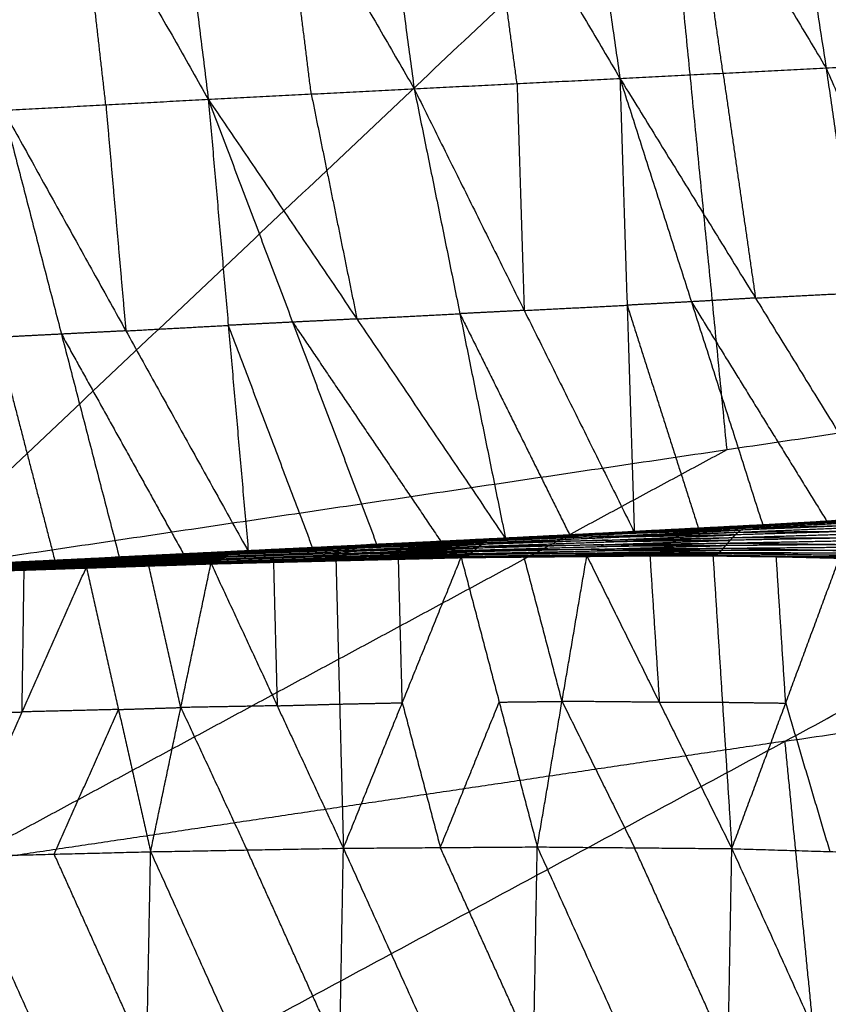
# Model space of a CAD drawing. Header units: millimetres. Extents: x -106 to 110, y -96 to 120.
# Tile 833 of 1020: x -15.74 to -11.3, y 101.12 to 106.51. Entities that reach past the tile are written whole.
import ezdxf

# ---------------------------------------------------------------- set-up
doc = ezdxf.new("R2010")
doc.units = ezdxf.units.MM
doc.header["$MEASUREMENT"] = 0
doc.layers.add('Default', color=7, linetype='Continuous', true_color=0x000000)

msp = doc.modelspace()

# ---------------------------------------------------------------- linework, layer by layer
at = {"layer": 'Default'}
for points in [[(-16.3874, 103.4859, 9.1165), (-12.1823, 107.4526, 10.5669), (-7.9772, 111.4194, 12.0172)], [(-11.7055, 108.7871, 5.5675), (-11.5099, 107.5184, 5.5481), (-11.3143, 106.2497, 5.5287)], [(-11.7055, 108.7871, 5.5675), (-10.9489, 107.5485, 5.5395), (-10.1923, 106.3099, 5.5114)], [(-12.8126, 108.7408, 5.5998), (-12.6289, 107.4664, 5.5798), (-12.4452, 106.192, 5.5597)], [(-12.8126, 108.7408, 5.5998), (-12.0634, 107.4952, 5.5642), (-11.3143, 106.2497, 5.5287)], [(-13.9172, 108.6894, 5.644), (-13.7457, 107.4125, 5.623), (-13.5743, 106.1355, 5.602)], [(-13.9172, 108.6894, 5.644), (-13.1812, 107.4407, 5.6019), (-12.4452, 106.192, 5.5597)], [(-15.0207, 108.6325, 5.6978), (-14.8621, 107.3551, 5.6757), (-14.7034, 106.0778, 5.6536)], [(-15.0207, 108.6325, 5.6978), (-14.2975, 107.384, 5.6499), (-13.5743, 106.1355, 5.602)], [(-16.1191, 108.57, 5.7591), (-15.4113, 107.3239, 5.7064), (-14.7034, 106.0778, 5.6536)], [(-11.8797, 106.2208, 5.5442), (-11.9716, 106.858, 5.5542), (-12.0634, 107.4952, 5.5642)], [(-13.0097, 106.1637, 5.5809), (-13.0955, 106.8022, 5.5914), (-13.1812, 107.4407, 5.6019)], [(-11.8578, 104.1578, 9.1165), (-12.02, 105.8052, 9.8417), (-12.1823, 107.4526, 10.5669)], [(-14.1388, 106.1067, 5.6278), (-14.2182, 106.7453, 5.6389), (-14.2975, 107.384, 5.6499)], [(-15.2655, 106.0476, 5.6829), (-15.3384, 106.6857, 5.6946), (-15.4113, 107.3239, 5.7064)], [(-11.3143, 106.2497, 5.5287), (-10.7533, 106.2798, 5.52), (-10.1923, 106.3099, 5.5114)], [(-12.4452, 106.192, 5.5597), (-11.8797, 106.2208, 5.5442), (-11.3143, 106.2497, 5.5287)], [(-11.8797, 106.2208, 5.5442), (-11.7908, 105.6046, 5.6967), (-11.7019, 104.9883, 5.8492)], [(-11.3143, 106.2497, 5.5287), (-11.1364, 105.0171, 5.8337), (-10.9586, 103.7846, 6.1387)], [(-11.3143, 106.2497, 5.5287), (-10.786, 105.0395, 5.824), (-10.2578, 103.8294, 6.1193)], [(-13.5743, 106.1355, 5.602), (-13.0097, 106.1637, 5.5809), (-12.4452, 106.192, 5.5597)], [(-13.0097, 106.1637, 5.5809), (-12.9901, 105.5421, 5.7381), (-12.9705, 104.9204, 5.8952)], [(-12.4452, 106.192, 5.5597), (-12.406, 104.9487, 5.8741), (-12.3668, 103.7053, 6.1884)], [(-12.4452, 106.192, 5.5597), (-12.0534, 104.9678, 5.8608), (-11.6617, 103.7436, 6.1619)], [(-12.4452, 106.192, 5.5597), (-11.7019, 104.9883, 5.8492), (-10.9586, 103.7846, 6.1387)], [(-14.7034, 106.0778, 5.6536), (-14.1388, 106.1067, 5.6278), (-13.5743, 106.1355, 5.602)], [(-13.5743, 106.1355, 5.602), (-13.3235, 104.9023, 5.91), (-13.0728, 103.6692, 6.2179)], [(-13.5743, 106.1355, 5.602), (-12.9705, 104.9204, 5.8952), (-12.3668, 103.7053, 6.1884)], [(-15.8276, 106.0173, 5.7122), (-15.2655, 106.0476, 5.6829), (-14.7034, 106.0778, 5.6536)], [(-14.7034, 106.0778, 5.6536), (-14.5938, 104.8385, 5.969), (-14.4841, 103.5992, 6.2843)], [(-14.7034, 106.0778, 5.6536), (-14.2409, 104.856, 5.9518), (-13.7783, 103.6341, 6.25)], [(-14.7034, 106.0778, 5.6536), (-13.8881, 104.8735, 5.9358), (-13.0728, 103.6692, 6.2179)], [(-14.1388, 106.1067, 5.6278), (-14.0135, 105.4901, 5.7818), (-13.8881, 104.8735, 5.9358)], [(-15.8276, 106.0173, 5.7122), (-15.5092, 104.7904, 6.0164), (-15.1909, 103.5636, 6.3206)], [(-15.8276, 106.0173, 5.7122), (-15.1558, 104.8083, 5.9982), (-14.4841, 103.5992, 6.2843)], [(-15.2655, 106.0476, 5.6829), (-15.2107, 105.4279, 5.8406), (-15.1558, 104.8083, 5.9982)], [(-11.7019, 104.9883, 5.8492), (-11.8777, 104.978, 5.855), (-12.0534, 104.9678, 5.8608)], [(-11.7019, 104.9883, 5.8492), (-11.4192, 105.0027, 5.8415), (-11.1364, 105.0171, 5.8337)], [(-12.9705, 104.9204, 5.8952), (-13.147, 104.9114, 5.9026), (-13.3235, 104.9023, 5.91)], [(-12.9705, 104.9204, 5.8952), (-12.6883, 104.9345, 5.8846), (-12.406, 104.9487, 5.8741)], [(-12.0534, 104.9678, 5.8608), (-12.2297, 104.9582, 5.8674), (-12.406, 104.9487, 5.8741)], [(-12.406, 104.9487, 5.8741), (-12.2101, 104.3366, 6.0246), (-12.0143, 103.7244, 6.1751)], [(-12.0534, 104.9678, 5.8608), (-11.6818, 104.3659, 6.0056), (-11.3102, 103.7641, 6.1503)], [(-13.8881, 104.8735, 5.9358), (-14.0645, 104.8647, 5.9438), (-14.2409, 104.856, 5.9518)], [(-13.8881, 104.8735, 5.9358), (-13.6058, 104.8879, 5.9229), (-13.3235, 104.9023, 5.91)], [(-13.3235, 104.9023, 5.91), (-13.0217, 104.2948, 6.0566), (-12.7198, 103.6873, 6.2032)], [(-16.3874, 103.4859, 9.1165), (-11.8578, 104.1578, 9.1165), (-7.3282, 104.8297, 9.1165)], [(-15.7514, 100.2883, 7.9444), (-11.5398, 102.559, 8.5305), (-7.3282, 104.8297, 9.1165)], [(-15.1558, 104.8083, 5.9982), (-14.8748, 104.8234, 5.9836), (-14.5938, 104.8385, 5.969)], [(-14.2409, 104.856, 5.9518), (-14.4173, 104.8473, 5.9604), (-14.5938, 104.8385, 5.969)], [(-14.5938, 104.8385, 5.969), (-14.3625, 104.2276, 6.1181), (-14.1312, 103.6167, 6.2672)], [(-14.2409, 104.856, 5.9518), (-13.8332, 104.2538, 6.0929), (-13.4256, 103.6516, 6.234)], [(-15.5092, 104.7904, 6.0164), (-15.686, 104.7813, 6.0259), (-15.8628, 104.7722, 6.0354)], [(-15.8628, 104.7722, 6.0354), (-15.7036, 104.1588, 6.1875), (-15.5444, 103.5453, 6.3396)], [(-15.1558, 104.8083, 5.9982), (-15.3325, 104.7994, 6.0073), (-15.5092, 104.7904, 6.0164)], [(-15.5092, 104.7904, 6.0164), (-15.1734, 104.1859, 6.1594), (-14.8375, 103.5814, 6.3024)], [(-16.0694, 101.8871, 8.5305), (-13.9636, 103.0224, 8.8235), (-11.8578, 104.1578, 9.1165)], [(-11.7664, 103.7274, 6.1188), (-11.0678, 103.762, 6.0745), (-10.3691, 103.7965, 6.0301)], [(-11.7323, 103.7399, 6.1394), (-11.0327, 103.779, 6.1018), (-10.3331, 103.8181, 6.0643)], [(-11.7323, 103.7399, 6.1394), (-11.0507, 103.7682, 6.0848), (-10.3691, 103.7965, 6.0301)], [(-11.6975, 103.7434, 6.1557), (-10.9968, 103.7853, 6.1259), (-10.2961, 103.8271, 6.0962)], [(-11.6975, 103.7434, 6.1557), (-11.0153, 103.7808, 6.11), (-10.3331, 103.8181, 6.0643)], [(-10.6274, 103.8059, 6.1174), (-10.9777, 103.785, 6.1323), (-11.3281, 103.764, 6.1472)], [(-13.1341, 103.6694, 6.2115), (-12.4332, 103.7046, 6.1754), (-11.7323, 103.7399, 6.1394)], [(-13.1038, 103.6701, 6.2196), (-12.4006, 103.7067, 6.1877), (-11.6975, 103.7434, 6.1557)], [(-13.1038, 103.6701, 6.2196), (-12.418, 103.705, 6.1795), (-11.7323, 103.7399, 6.1394)], [(-12.4503, 103.6984, 6.1651), (-12.0998, 103.716, 6.1471), (-11.7494, 103.7336, 6.1291)], [(-11.7494, 103.7336, 6.1291), (-12.0913, 103.7191, 6.1523), (-12.4332, 103.7046, 6.1754)], [(-12.418, 103.705, 6.1795), (-12.0665, 103.7233, 6.1635), (-11.7149, 103.7416, 6.1475)], [(-11.7149, 103.7416, 6.1475), (-12.0578, 103.7242, 6.1676), (-12.4006, 103.7067, 6.1877)], [(-12.3668, 103.7053, 6.1884), (-12.0143, 103.7244, 6.1751), (-11.6617, 103.7436, 6.1619)], [(-12.3668, 103.7053, 6.1884), (-12.0322, 103.7244, 6.1721), (-11.6975, 103.7434, 6.1557)], [(-12.0322, 103.7244, 6.1721), (-11.8559, 103.7339, 6.1654), (-11.6796, 103.7435, 6.1588)], [(-11.6796, 103.7435, 6.1588), (-11.8469, 103.734, 6.167), (-12.0143, 103.7244, 6.1751)], [(-11.7981, 103.7047, 6.1024), (-11.1001, 103.7331, 6.0531), (-10.4022, 103.7616, 6.0038)], [(-11.0843, 103.7445, 6.0613), (-11.4333, 103.7303, 6.086), (-11.7823, 103.7161, 6.1106)], [(-11.7664, 103.7274, 6.1188), (-11.0843, 103.7445, 6.0613), (-10.4022, 103.7616, 6.0038)], [(-11.7664, 103.7274, 6.1188), (-11.7494, 103.7336, 6.1291), (-11.7323, 103.7399, 6.1394)], [(-11.0507, 103.7682, 6.0848), (-11.4, 103.7509, 6.1069), (-11.7494, 103.7336, 6.1291)], [(-11.7323, 103.7399, 6.1394), (-11.7149, 103.7416, 6.1475), (-11.6975, 103.7434, 6.1557)], [(-11.0153, 103.7808, 6.11), (-11.3651, 103.7612, 6.1288), (-11.7149, 103.7416, 6.1475)], [(-11.6975, 103.7434, 6.1557), (-11.3281, 103.764, 6.1472), (-10.9586, 103.7846, 6.1387)], [(-11.6975, 103.7434, 6.1557), (-11.6796, 103.7435, 6.1588), (-11.6617, 103.7436, 6.1619)], [(-11.6796, 103.7435, 6.1588), (-11.5038, 103.7538, 6.153), (-11.3281, 103.764, 6.1472)], [(-11.6617, 103.7436, 6.1619), (-11.3102, 103.7641, 6.1503), (-10.9586, 103.7846, 6.1387)], [(-11.3281, 103.764, 6.1472), (-11.3191, 103.7641, 6.1488), (-11.3102, 103.7641, 6.1503)], [(-13.1921, 103.6476, 6.1877), (-12.4951, 103.6762, 6.145), (-11.7981, 103.7047, 6.1024)], [(-12.4811, 103.6836, 6.1504), (-12.8296, 103.6693, 6.1717), (-13.1781, 103.655, 6.1931)], [(-13.1641, 103.6625, 6.1984), (-12.4653, 103.695, 6.1586), (-11.7664, 103.7274, 6.1188)], [(-13.1641, 103.6625, 6.1984), (-12.4811, 103.6836, 6.1504), (-11.7981, 103.7047, 6.1024)], [(-12.4503, 103.6984, 6.1651), (-12.7997, 103.6822, 6.185), (-13.1491, 103.666, 6.2049)], [(-13.1341, 103.6694, 6.2115), (-12.4503, 103.6984, 6.1651), (-11.7664, 103.7274, 6.1188)], [(-12.418, 103.705, 6.1795), (-12.7685, 103.6873, 6.1975), (-13.1189, 103.6697, 6.2155)], [(-13.1038, 103.6701, 6.2196), (-12.7353, 103.6877, 6.204), (-12.3668, 103.7053, 6.1884)], [(-13.0883, 103.6696, 6.2188), (-12.9118, 103.6787, 6.2114), (-12.7353, 103.6877, 6.204)], [(-13.0728, 103.6692, 6.2179), (-12.7198, 103.6873, 6.2032), (-12.3668, 103.7053, 6.1884)], [(-12.0322, 103.7244, 6.1721), (-12.3837, 103.706, 6.188), (-12.7353, 103.6877, 6.204)], [(-12.7353, 103.6877, 6.204), (-12.7276, 103.6875, 6.2036), (-12.7198, 103.6873, 6.2032)], [(-12.5097, 103.6614, 6.1398), (-12.1612, 103.6757, 6.1185), (-11.8127, 103.69, 6.0972)], [(-11.8127, 103.69, 6.0972), (-12.1539, 103.6831, 6.1211), (-12.4951, 103.6762, 6.145)], [(-12.4951, 103.6762, 6.145), (-12.4881, 103.6799, 6.1477), (-12.4811, 103.6836, 6.1504)], [(-12.4811, 103.6836, 6.1504), (-12.1317, 103.6999, 6.1305), (-11.7823, 103.7161, 6.1106)], [(-11.7823, 103.7161, 6.1106), (-12.1238, 103.7055, 6.1346), (-12.4653, 103.695, 6.1586)], [(-12.4653, 103.695, 6.1586), (-12.4578, 103.6967, 6.1619), (-12.4503, 103.6984, 6.1651)], [(-12.4332, 103.7046, 6.1754), (-12.4256, 103.7048, 6.1775), (-12.418, 103.705, 6.1795)], [(-12.4006, 103.7067, 6.1877), (-12.2164, 103.7156, 6.1799), (-12.0322, 103.7244, 6.1721)], [(-11.8272, 103.6752, 6.092), (-11.1299, 103.6964, 6.0394), (-10.4326, 103.7176, 5.9869)], [(-11.8272, 103.6752, 6.092), (-11.8127, 103.69, 6.0972), (-11.7981, 103.7047, 6.1024)], [(-11.1153, 103.7112, 6.0446), (-11.464, 103.7006, 6.0709), (-11.8127, 103.69, 6.0972)], [(-11.7981, 103.7047, 6.1024), (-11.7823, 103.7161, 6.1106), (-11.7664, 103.7274, 6.1188)], [(-11.7981, 103.7047, 6.1024), (-11.1153, 103.7112, 6.0446), (-10.4326, 103.7176, 5.9869)], [(-14.6061, 103.5737, 6.2613), (-13.9121, 103.6005, 6.2212), (-13.2181, 103.6273, 6.181)], [(-14.5843, 103.5879, 6.2659), (-13.8882, 103.6178, 6.2268), (-13.1921, 103.6476, 6.1877)], [(-14.5843, 103.5879, 6.2659), (-13.9012, 103.6076, 6.2235), (-13.2181, 103.6273, 6.181)], [(-14.5607, 103.5978, 6.2737), (-13.8624, 103.6302, 6.2361), (-13.1641, 103.6625, 6.1984)], [(-14.5607, 103.5978, 6.2737), (-13.8764, 103.6227, 6.2307), (-13.1921, 103.6476, 6.1877)], [(-13.8498, 103.632, 6.2407), (-14.199, 103.6158, 6.2595), (-14.5481, 103.5997, 6.2783)], [(-14.5355, 103.6015, 6.283), (-13.8348, 103.6355, 6.2472), (-13.1341, 103.6694, 6.2115)], [(-14.5355, 103.6015, 6.283), (-13.8498, 103.632, 6.2407), (-13.1641, 103.6625, 6.1984)], [(-13.8221, 103.635, 6.2497), (-14.1724, 103.618, 6.2676), (-14.5228, 103.601, 6.2854)], [(-14.51, 103.6006, 6.2879), (-13.8069, 103.6353, 6.2538), (-13.1038, 103.6701, 6.2196)], [(-14.51, 103.6006, 6.2879), (-13.8221, 103.635, 6.2497), (-13.1341, 103.6694, 6.2115)], [(-14.51, 103.6006, 6.2879), (-14.1442, 103.6174, 6.269), (-13.7783, 103.6341, 6.25)], [(-14.4841, 103.5992, 6.2843), (-14.1312, 103.6167, 6.2672), (-13.7783, 103.6341, 6.25)], [(-14.1442, 103.6174, 6.269), (-13.9755, 103.6263, 6.2614), (-13.8069, 103.6353, 6.2538)], [(-13.9012, 103.6076, 6.2235), (-13.5531, 103.6225, 6.2039), (-13.2051, 103.6374, 6.1844)], [(-13.2051, 103.6374, 6.1844), (-13.5466, 103.6276, 6.2056), (-13.8882, 103.6178, 6.2268)], [(-13.8764, 103.6227, 6.2307), (-13.5273, 103.6389, 6.2119), (-13.1781, 103.655, 6.1931)], [(-13.1781, 103.655, 6.1931), (-13.5203, 103.6426, 6.2146), (-13.8624, 103.6302, 6.2361)], [(-13.8624, 103.6302, 6.2361), (-13.8561, 103.6311, 6.2384), (-13.8498, 103.632, 6.2407)], [(-13.8498, 103.632, 6.2407), (-13.4995, 103.649, 6.2228), (-13.1491, 103.666, 6.2049)], [(-13.1491, 103.666, 6.2049), (-13.492, 103.6507, 6.2261), (-13.8348, 103.6355, 6.2472)], [(-13.8348, 103.6355, 6.2472), (-13.8284, 103.6352, 6.2485), (-13.8221, 103.635, 6.2497)], [(-13.8221, 103.635, 6.2497), (-13.4705, 103.6524, 6.2326), (-13.1189, 103.6697, 6.2155)], [(-13.1189, 103.6697, 6.2155), (-13.4629, 103.6525, 6.2347), (-13.8069, 103.6353, 6.2538)], [(-13.8069, 103.6353, 6.2538), (-13.624, 103.6437, 6.2443), (-13.441, 103.6521, 6.2348)], [(-13.7783, 103.6341, 6.25), (-13.441, 103.6521, 6.2348), (-13.1038, 103.6701, 6.2196)], [(-13.7783, 103.6341, 6.25), (-13.4256, 103.6516, 6.234), (-13.0728, 103.6692, 6.2179)], [(-13.441, 103.6521, 6.2348), (-13.2647, 103.6608, 6.2268), (-13.0883, 103.6696, 6.2188)], [(-13.0883, 103.6696, 6.2188), (-13.2569, 103.6606, 6.2264), (-13.4256, 103.6516, 6.234)], [(-13.2419, 103.6068, 6.1773), (-12.5478, 103.6261, 6.1315), (-11.8538, 103.6453, 6.0857)], [(-13.2419, 103.6068, 6.1773), (-13.23, 103.617, 6.1791), (-13.2181, 103.6273, 6.181)], [(-12.5359, 103.6363, 6.1334), (-12.883, 103.6267, 6.1563), (-13.23, 103.617, 6.1791)], [(-13.2181, 103.6273, 6.181), (-12.5227, 103.6512, 6.1365), (-11.8272, 103.6752, 6.092)], [(-13.2181, 103.6273, 6.181), (-13.2051, 103.6374, 6.1844), (-13.1921, 103.6476, 6.1877)], [(-13.2181, 103.6273, 6.181), (-12.5359, 103.6363, 6.1334), (-11.8538, 103.6453, 6.0857)], [(-12.5097, 103.6614, 6.1398), (-12.8574, 103.6494, 6.1621), (-13.2051, 103.6374, 6.1844)], [(-13.1921, 103.6476, 6.1877), (-12.5097, 103.6614, 6.1398), (-11.8272, 103.6752, 6.092)], [(-13.1921, 103.6476, 6.1877), (-13.1781, 103.655, 6.1931), (-13.1641, 103.6625, 6.1984)], [(-13.1641, 103.6625, 6.1984), (-13.1491, 103.666, 6.2049), (-13.1341, 103.6694, 6.2115)], [(-13.1341, 103.6694, 6.2115), (-13.1189, 103.6697, 6.2155), (-13.1038, 103.6701, 6.2196)], [(-13.1038, 103.6701, 6.2196), (-13.0883, 103.6696, 6.2188), (-13.0728, 103.6692, 6.2179)], [(-12.5599, 103.6119, 6.1318), (-12.2128, 103.6215, 6.1089), (-11.8658, 103.6312, 6.086)], [(-12.5478, 103.6261, 6.1315), (-12.5419, 103.6312, 6.1324), (-12.5359, 103.6363, 6.1334)], [(-11.8658, 103.6312, 6.086), (-12.2068, 103.6286, 6.1088), (-12.5478, 103.6261, 6.1315)], [(-12.5359, 103.6363, 6.1334), (-12.1882, 103.6483, 6.1111), (-11.8405, 103.6603, 6.0888)], [(-12.5227, 103.6512, 6.1365), (-12.5162, 103.6563, 6.1382), (-12.5097, 103.6614, 6.1398)], [(-11.8405, 103.6603, 6.0888), (-12.1816, 103.6558, 6.1127), (-12.5227, 103.6512, 6.1365)], [(-11.8779, 103.617, 6.0864), (-11.8658, 103.6312, 6.086), (-11.8538, 103.6453, 6.0857)], [(-11.8779, 103.617, 6.0864), (-11.1813, 103.6229, 6.0317), (-10.4846, 103.6289, 5.9769)], [(-11.1692, 103.6371, 6.0313), (-11.5175, 103.6341, 6.0587), (-11.8658, 103.6312, 6.086)], [(-11.8538, 103.6453, 6.0857), (-11.8405, 103.6603, 6.0888), (-11.8272, 103.6752, 6.092)], [(-11.8538, 103.6453, 6.0857), (-11.1569, 103.659, 6.0312), (-10.46, 103.6728, 5.9767)], [(-11.8538, 103.6453, 6.0857), (-11.1692, 103.6371, 6.0313), (-10.4846, 103.6289, 5.9769)], [(-11.1436, 103.674, 6.0343), (-11.4921, 103.6671, 6.0616), (-11.8405, 103.6603, 6.0888)], [(-11.8272, 103.6752, 6.092), (-11.1436, 103.674, 6.0343), (-10.46, 103.6728, 5.9767)], [(-15.9917, 103.5149, 6.3398), (-15.2989, 103.5443, 6.3006), (-14.6061, 103.5737, 6.2613)], [(-15.9749, 103.5243, 6.3431), (-15.2796, 103.5561, 6.3045), (-14.5843, 103.5879, 6.2659)], [(-15.9749, 103.5243, 6.3431), (-15.2905, 103.549, 6.3022), (-14.6061, 103.5737, 6.2613)], [(-15.9568, 103.5302, 6.3491), (-15.2588, 103.564, 6.3114), (-14.5607, 103.5978, 6.2737)], [(-15.9568, 103.5302, 6.3491), (-15.2705, 103.5591, 6.3075), (-14.5843, 103.5879, 6.2659)], [(-15.9374, 103.5314, 6.3566), (-15.2364, 103.5664, 6.3198), (-14.5355, 103.6015, 6.283)], [(-15.9374, 103.5314, 6.3566), (-15.2491, 103.5646, 6.3151), (-14.5607, 103.5978, 6.2737)], [(-15.9178, 103.5293, 6.3608), (-15.2267, 103.5654, 6.3219), (-14.5355, 103.6015, 6.283)], [(-15.9178, 103.5293, 6.3608), (-15.2139, 103.5649, 6.3244), (-14.51, 103.6006, 6.2879)], [(-14.8504, 103.5821, 6.3042), (-15.2024, 103.5643, 6.3225), (-15.5543, 103.5464, 6.3407)], [(-15.2905, 103.549, 6.3022), (-14.9429, 103.5649, 6.2829), (-14.5952, 103.5808, 6.2636)], [(-14.5952, 103.5808, 6.2636), (-14.9374, 103.5685, 6.284), (-15.2796, 103.5561, 6.3045)], [(-15.2705, 103.5591, 6.3075), (-14.9215, 103.576, 6.2886), (-14.5725, 103.5929, 6.2698)], [(-14.5725, 103.5929, 6.2698), (-14.9156, 103.5785, 6.2906), (-15.2588, 103.564, 6.3114)], [(-15.2491, 103.5646, 6.3151), (-14.8986, 103.5821, 6.2967), (-14.5481, 103.5997, 6.2783)], [(-14.5481, 103.5997, 6.2783), (-14.8923, 103.5831, 6.2991), (-15.2364, 103.5664, 6.3198)], [(-15.2267, 103.5654, 6.3219), (-14.8747, 103.5832, 6.3037), (-14.5228, 103.601, 6.2854)], [(-14.5228, 103.601, 6.2854), (-14.8683, 103.583, 6.3049), (-15.2139, 103.5649, 6.3244)], [(-15.2139, 103.5649, 6.3244), (-15.0322, 103.5735, 6.3143), (-14.8504, 103.5821, 6.3042)], [(-15.1909, 103.5636, 6.3206), (-14.8504, 103.5821, 6.3042), (-14.51, 103.6006, 6.2879)], [(-15.1909, 103.5636, 6.3206), (-14.8375, 103.5814, 6.3024), (-14.4841, 103.5992, 6.2843)], [(-14.8504, 103.5821, 6.3042), (-14.6737, 103.591, 6.2952), (-14.4971, 103.5999, 6.2861)], [(-14.4971, 103.5999, 6.2861), (-14.6673, 103.5906, 6.2943), (-14.8375, 103.5814, 6.3024)], [(-14.6607, 103.5356, 6.2665), (-13.9719, 103.5542, 6.2255), (-13.2831, 103.5728, 6.1846)], [(-14.6444, 103.5458, 6.261), (-13.954, 103.5667, 6.2197), (-13.2636, 103.5877, 6.1784)], [(-14.6444, 103.5458, 6.261), (-13.9637, 103.5593, 6.2228), (-13.2831, 103.5728, 6.1846)], [(-13.9449, 103.5735, 6.2188), (-14.2901, 103.563, 6.2395), (-14.6353, 103.5525, 6.2601)], [(-14.6261, 103.5592, 6.2592), (-13.934, 103.583, 6.2182), (-13.2419, 103.6068, 6.1773)], [(-14.6261, 103.5592, 6.2592), (-13.9449, 103.5735, 6.2188), (-13.2636, 103.5877, 6.1784)], [(-14.6261, 103.5592, 6.2592), (-14.6161, 103.5664, 6.2603), (-14.6061, 103.5737, 6.2613)], [(-13.924, 103.5902, 6.2193), (-14.2701, 103.5783, 6.2398), (-14.6161, 103.5664, 6.2603)], [(-14.6061, 103.5737, 6.2613), (-13.924, 103.5902, 6.2193), (-13.2419, 103.6068, 6.1773)], [(-14.6061, 103.5737, 6.2613), (-14.5952, 103.5808, 6.2636), (-14.5843, 103.5879, 6.2659)], [(-13.9012, 103.6076, 6.2235), (-14.2482, 103.5942, 6.2435), (-14.5952, 103.5808, 6.2636)], [(-14.5843, 103.5879, 6.2659), (-14.5725, 103.5929, 6.2698), (-14.5607, 103.5978, 6.2737)], [(-13.8764, 103.6227, 6.2307), (-14.2245, 103.6078, 6.2502), (-14.5725, 103.5929, 6.2698)], [(-14.5607, 103.5978, 6.2737), (-14.5481, 103.5997, 6.2783), (-14.5355, 103.6015, 6.283)], [(-14.5355, 103.6015, 6.283), (-14.5228, 103.601, 6.2854), (-14.51, 103.6006, 6.2879)], [(-14.51, 103.6006, 6.2879), (-14.4971, 103.5999, 6.2861), (-14.4841, 103.5992, 6.2843)], [(-14.4971, 103.5999, 6.2861), (-14.3206, 103.6086, 6.2775), (-14.1442, 103.6174, 6.269)], [(-14.1442, 103.6174, 6.269), (-14.1377, 103.617, 6.2681), (-14.1312, 103.6167, 6.2672)], [(-13.9637, 103.5593, 6.2228), (-13.6185, 103.5698, 6.2022), (-13.2733, 103.5803, 6.1815)], [(-13.2733, 103.5803, 6.1815), (-13.6137, 103.5735, 6.2006), (-13.954, 103.5667, 6.2197)], [(-13.954, 103.5667, 6.2197), (-13.9494, 103.5701, 6.2193), (-13.9449, 103.5735, 6.2188)], [(-13.9449, 103.5735, 6.2188), (-13.5988, 103.5854, 6.1983), (-13.2527, 103.5972, 6.1778)], [(-13.2527, 103.5972, 6.1778), (-13.5934, 103.5901, 6.198), (-13.934, 103.583, 6.2182)], [(-13.934, 103.583, 6.2182), (-13.929, 103.5866, 6.2188), (-13.924, 103.5902, 6.2193)], [(-13.924, 103.5902, 6.2193), (-13.577, 103.6036, 6.1992), (-13.23, 103.617, 6.1791)], [(-13.23, 103.617, 6.1791), (-13.571, 103.6088, 6.2002), (-13.9121, 103.6005, 6.2212)], [(-13.9121, 103.6005, 6.2212), (-13.9066, 103.604, 6.2223), (-13.9012, 103.6076, 6.2235)], [(-13.8882, 103.6178, 6.2268), (-13.8823, 103.6202, 6.2287), (-13.8764, 103.6227, 6.2307)], [(-13.3165, 103.5671, 6.193), (-12.9717, 103.5711, 6.1729), (-12.6269, 103.5751, 6.1529)], [(-13.3085, 103.5664, 6.1923), (-13.1401, 103.5687, 6.1826), (-12.9717, 103.5711, 6.1729)], [(-12.9637, 103.5704, 6.1722), (-13.1361, 103.5684, 6.1823), (-13.3085, 103.5664, 6.1923)], [(-13.3005, 103.5657, 6.1916), (-12.6092, 103.5724, 6.1484), (-11.9179, 103.5791, 6.1053)], [(-13.3005, 103.5657, 6.1916), (-12.9637, 103.5704, 6.1722), (-12.6269, 103.5751, 6.1529)], [(-13.3005, 103.5657, 6.1916), (-13.2918, 103.5693, 6.1881), (-13.2831, 103.5728, 6.1846)], [(-12.6005, 103.576, 6.1449), (-12.9461, 103.5726, 6.1665), (-13.2918, 103.5693, 6.1881)], [(-13.2831, 103.5728, 6.1846), (-12.5911, 103.5831, 6.1395), (-11.8991, 103.5935, 6.0944)], [(-13.2831, 103.5728, 6.1846), (-13.2733, 103.5803, 6.1815), (-13.2636, 103.5877, 6.1784)], [(-13.2831, 103.5728, 6.1846), (-12.6005, 103.576, 6.1449), (-11.9179, 103.5791, 6.1053)], [(-12.5814, 103.5906, 6.1364), (-12.9274, 103.5854, 6.159), (-13.2733, 103.5803, 6.1815)], [(-13.2636, 103.5877, 6.1784), (-12.5707, 103.6024, 6.1324), (-11.8779, 103.617, 6.0864)], [(-13.2636, 103.5877, 6.1784), (-13.2527, 103.5972, 6.1778), (-13.2419, 103.6068, 6.1773)], [(-13.2636, 103.5877, 6.1784), (-12.5814, 103.5906, 6.1364), (-11.8991, 103.5935, 6.0944)], [(-12.5599, 103.6119, 6.1318), (-12.9063, 103.6046, 6.1548), (-13.2527, 103.5972, 6.1778)], [(-13.2419, 103.6068, 6.1773), (-12.5599, 103.6119, 6.1318), (-11.8779, 103.617, 6.0864)], [(-12.7629, 102.7774, 4.8438), (-12.8673, 103.1742, 5.5084), (-12.9717, 103.5711, 6.1729)], [(-12.6092, 103.5724, 6.1484), (-12.7865, 103.5714, 6.1603), (-12.9637, 103.5704, 6.1722)], [(-12.8989, 101.9797, 3.5348), (-12.7629, 102.7774, 4.8438), (-12.6269, 103.5751, 6.1529)], [(-12.6269, 103.5751, 6.1529), (-12.2724, 103.5771, 6.1291), (-11.9179, 103.5791, 6.1053)], [(-12.6269, 103.5751, 6.1529), (-12.2809, 103.5751, 6.1323), (-11.9349, 103.5752, 6.1117)], [(-12.6269, 103.5751, 6.1529), (-12.2293, 102.7726, 4.8207), (-11.8317, 101.9701, 3.4885)], [(-12.2724, 103.5771, 6.1291), (-12.4408, 103.5747, 6.1388), (-12.6092, 103.5724, 6.1484)], [(-12.6092, 103.5724, 6.1484), (-12.6049, 103.5742, 6.1467), (-12.6005, 103.576, 6.1449)], [(-12.6005, 103.576, 6.1449), (-12.2545, 103.5811, 6.1224), (-11.9085, 103.5863, 6.0998)], [(-12.5911, 103.5831, 6.1395), (-12.5862, 103.5869, 6.138), (-12.5814, 103.5906, 6.1364)], [(-11.9085, 103.5863, 6.0998), (-12.2498, 103.5847, 6.1197), (-12.5911, 103.5831, 6.1395)], [(-12.5814, 103.5906, 6.1364), (-12.2349, 103.5979, 6.1134), (-11.8885, 103.6052, 6.0904)], [(-12.5707, 103.6024, 6.1324), (-12.5653, 103.6071, 6.1321), (-12.5599, 103.6119, 6.1318)], [(-11.8885, 103.6052, 6.0904), (-12.2296, 103.6038, 6.1114), (-12.5707, 103.6024, 6.1324)], [(-12.2724, 103.5771, 6.1291), (-12.2767, 103.5761, 6.1307), (-12.2809, 103.5751, 6.1323)], [(-12.2809, 103.5751, 6.1323), (-12.2551, 103.1739, 5.4765), (-12.2293, 102.7726, 4.8207)], [(-11.9264, 103.5771, 6.1085), (-12.0994, 103.5771, 6.1188), (-12.2724, 103.5771, 6.1291)], [(-11.9349, 103.5752, 6.1117), (-11.9264, 103.5771, 6.1085), (-11.9179, 103.5791, 6.1053)], [(-11.9349, 103.5752, 6.1117), (-11.8833, 102.7726, 4.8001), (-11.8317, 101.9701, 3.4885)], [(-11.9349, 103.5752, 6.1117), (-11.5875, 103.5705, 6.0903), (-11.2402, 103.5658, 6.0688)], [(-11.5791, 103.5724, 6.0871), (-11.7527, 103.5748, 6.0978), (-11.9264, 103.5771, 6.1085)], [(-11.9179, 103.5791, 6.1053), (-11.9085, 103.5863, 6.0998), (-11.8991, 103.5935, 6.0944)], [(-11.9179, 103.5791, 6.1053), (-11.5791, 103.5724, 6.0871), (-11.2402, 103.5658, 6.0688)], [(-11.9179, 103.5791, 6.1053), (-11.2298, 103.5621, 6.0645), (-10.5416, 103.5451, 6.0237)], [(-11.9179, 103.5791, 6.1053), (-11.2214, 103.5703, 6.056), (-10.525, 103.5615, 6.0068)], [(-11.212, 103.5775, 6.0506), (-11.5603, 103.5819, 6.0752), (-11.9085, 103.5863, 6.0998)], [(-11.8991, 103.5935, 6.0944), (-11.8885, 103.6052, 6.0904), (-11.8779, 103.617, 6.0864)], [(-11.8991, 103.5935, 6.0944), (-11.212, 103.5775, 6.0506), (-10.525, 103.5615, 6.0068)], [(-11.8991, 103.5935, 6.0944), (-11.2026, 103.5918, 6.0415), (-10.5062, 103.59, 5.9886)], [(-11.192, 103.6035, 6.0375), (-11.5402, 103.6044, 6.064), (-11.8885, 103.6052, 6.0904)], [(-11.8779, 103.617, 6.0864), (-11.192, 103.6035, 6.0375), (-10.5062, 103.59, 5.9886)], [(-11.5875, 103.5705, 6.0903), (-11.5833, 103.5714, 6.0887), (-11.5791, 103.5724, 6.0871)], [(-11.536, 102.7679, 4.7787), (-11.5618, 103.1692, 5.4345), (-11.5875, 103.5705, 6.0903)], [(-11.5791, 103.5724, 6.0871), (-11.235, 103.5639, 6.0667), (-10.8909, 103.5555, 6.0462)], [(-11.2298, 103.5621, 6.0645), (-11.4044, 103.5673, 6.0758), (-11.5791, 103.5724, 6.0871)], [(-16.0445, 103.4861, 6.353), (-15.3667, 103.5101, 6.3127), (-14.6888, 103.5342, 6.2724)], [(-16.0445, 103.4861, 6.353), (-15.3599, 103.5088, 6.3126), (-14.6753, 103.5316, 6.2722)], [(-16.0334, 103.4887, 6.3472), (-15.347, 103.5121, 6.3068), (-14.6607, 103.5356, 6.2665)], [(-16.0334, 103.4887, 6.3472), (-15.3543, 103.5101, 6.3097), (-14.6753, 103.5316, 6.2722)], [(-16.021, 103.4957, 6.3416), (-15.3327, 103.5207, 6.3013), (-14.6444, 103.5458, 6.261)], [(-16.021, 103.4957, 6.3416), (-15.3408, 103.5157, 6.304), (-14.6607, 103.5356, 6.2665)], [(-15.3257, 103.5254, 6.3), (-15.6698, 103.5129, 6.3201), (-16.014, 103.5003, 6.3403)], [(-16.007, 103.505, 6.339), (-15.3166, 103.5321, 6.2991), (-14.6261, 103.5592, 6.2592)], [(-16.007, 103.505, 6.339), (-15.3257, 103.5254, 6.3), (-14.6444, 103.5458, 6.261)], [(-15.3089, 103.537, 6.2995), (-15.6541, 103.5235, 6.3195), (-15.9994, 103.5099, 6.3394)], [(-15.9917, 103.5149, 6.3398), (-15.3089, 103.537, 6.2995), (-14.6261, 103.5592, 6.2592)], [(-15.2905, 103.549, 6.3022), (-15.6369, 103.5343, 6.3218), (-15.9833, 103.5196, 6.3414)], [(-15.2705, 103.5591, 6.3075), (-15.6182, 103.5432, 6.3268), (-15.9659, 103.5273, 6.3461)], [(-15.2491, 103.5646, 6.3151), (-15.5981, 103.5477, 6.334), (-15.9471, 103.5308, 6.3529)], [(-15.2267, 103.5654, 6.3219), (-15.5771, 103.5479, 6.3403), (-15.9276, 103.5303, 6.3587)], [(-15.9178, 103.5293, 6.3608), (-15.5543, 103.5464, 6.3407), (-15.1909, 103.5636, 6.3206)], [(-15.9079, 103.5282, 6.3597), (-15.7311, 103.5373, 6.3502), (-15.5543, 103.5464, 6.3407)], [(-15.898, 103.5271, 6.3587), (-15.5444, 103.5453, 6.3396), (-15.1909, 103.5636, 6.3206)], [(-15.7085, 103.4992, 6.3329), (-15.3696, 103.5112, 6.3128), (-15.0306, 103.5233, 6.2926)], [(-15.5543, 103.5464, 6.3407), (-15.5494, 103.5459, 6.3402), (-15.5444, 103.5453, 6.3396)], [(-15.3725, 103.5124, 6.3129), (-15.0306, 103.5233, 6.2926), (-14.6888, 103.5342, 6.2724)], [(-15.3667, 103.5101, 6.3127), (-15.0243, 103.5215, 6.2925), (-14.682, 103.5329, 6.2723)], [(-15.3543, 103.5101, 6.3097), (-15.0112, 103.5219, 6.2895), (-14.668, 103.5336, 6.2693)], [(-14.668, 103.5336, 6.2693), (-15.0075, 103.5229, 6.2881), (-15.347, 103.5121, 6.3068)], [(-15.3408, 103.5157, 6.304), (-14.9967, 103.5282, 6.2839), (-14.6525, 103.5407, 6.2638)], [(-14.6525, 103.5407, 6.2638), (-14.9926, 103.5307, 6.2825), (-15.3327, 103.5207, 6.3013)], [(-15.3327, 103.5207, 6.3013), (-15.3292, 103.5231, 6.3006), (-15.3257, 103.5254, 6.3)], [(-15.3257, 103.5254, 6.3), (-14.9805, 103.5389, 6.2801), (-14.6353, 103.5525, 6.2601)], [(-14.6353, 103.5525, 6.2601), (-14.9759, 103.5423, 6.2796), (-15.3166, 103.5321, 6.2991)], [(-15.3166, 103.5321, 6.2991), (-15.3127, 103.5346, 6.2993), (-15.3089, 103.537, 6.2995)], [(-15.3089, 103.537, 6.2995), (-14.9625, 103.5517, 6.2799), (-14.6161, 103.5664, 6.2603)], [(-14.6161, 103.5664, 6.2603), (-14.9575, 103.5554, 6.2804), (-15.2989, 103.5443, 6.3006)], [(-15.2989, 103.5443, 6.3006), (-15.2947, 103.5466, 6.3014), (-15.2905, 103.549, 6.3022)], [(-15.2796, 103.5561, 6.3045), (-15.2751, 103.5576, 6.306), (-15.2705, 103.5591, 6.3075)], [(-15.2588, 103.564, 6.3114), (-15.2539, 103.5643, 6.3133), (-15.2491, 103.5646, 6.3151)], [(-15.2364, 103.5664, 6.3198), (-15.2316, 103.5659, 6.3208), (-15.2267, 103.5654, 6.3219)], [(-14.8543, 102.7437, 4.9569), (-14.9425, 103.1335, 5.6248), (-15.0306, 103.5233, 6.2926)], [(-15.0198, 101.9533, 3.6414), (-14.8543, 102.7437, 4.9569), (-14.6888, 103.5342, 6.2724)], [(-14.6888, 103.5342, 6.2724), (-14.3462, 103.5435, 6.2525), (-14.0036, 103.5529, 6.2326)], [(-14.6888, 103.5342, 6.2724), (-14.682, 103.5329, 6.2723), (-14.6753, 103.5316, 6.2722)], [(-14.6888, 103.5342, 6.2724), (-14.3256, 102.7533, 4.9291), (-13.9624, 101.9724, 3.5858)], [(-14.682, 103.5329, 6.2723), (-14.5141, 103.5382, 6.2624), (-14.3462, 103.5435, 6.2525)], [(-14.3395, 103.5423, 6.2524), (-14.5107, 103.5376, 6.2623), (-14.682, 103.5329, 6.2723)], [(-14.6753, 103.5316, 6.2722), (-13.9879, 103.5487, 6.2319), (-13.3005, 103.5657, 6.1916)], [(-14.6753, 103.5316, 6.2722), (-14.3395, 103.5423, 6.2524), (-14.0036, 103.5529, 6.2326)], [(-14.6753, 103.5316, 6.2722), (-14.668, 103.5336, 6.2693), (-14.6607, 103.5356, 6.2665)], [(-13.9806, 103.5507, 6.2291), (-14.3243, 103.5421, 6.2492), (-14.668, 103.5336, 6.2693)], [(-14.6607, 103.5356, 6.2665), (-13.9806, 103.5507, 6.2291), (-13.3005, 103.5657, 6.1916)], [(-14.6607, 103.5356, 6.2665), (-14.6525, 103.5407, 6.2638), (-14.6444, 103.5458, 6.261)], [(-13.9637, 103.5593, 6.2228), (-14.3081, 103.55, 6.2433), (-14.6525, 103.5407, 6.2638)], [(-14.6444, 103.5458, 6.261), (-14.6353, 103.5525, 6.2601), (-14.6261, 103.5592, 6.2592)], [(-14.3462, 103.5435, 6.2525), (-14.3359, 103.1484, 5.5908), (-14.3256, 102.7533, 4.9291)], [(-14.3395, 103.5423, 6.2524), (-13.9958, 103.5508, 6.2322), (-13.6521, 103.5593, 6.2121)], [(-13.9879, 103.5487, 6.2319), (-14.1637, 103.5455, 6.2421), (-14.3395, 103.5423, 6.2524)], [(-14.0036, 103.5529, 6.2326), (-13.6601, 103.56, 6.2128), (-13.3165, 103.5671, 6.193)], [(-14.0036, 103.5529, 6.2326), (-13.6521, 103.5593, 6.2121), (-13.3005, 103.5657, 6.1916)], [(-14.0036, 103.5529, 6.2326), (-13.983, 102.7626, 4.9092), (-13.9624, 101.9724, 3.5858)], [(-13.9879, 103.5487, 6.2319), (-13.9842, 103.5497, 6.2305), (-13.9806, 103.5507, 6.2291)], [(-13.9806, 103.5507, 6.2291), (-13.6362, 103.56, 6.2086), (-13.2918, 103.5693, 6.1881)], [(-13.2918, 103.5693, 6.1881), (-13.6318, 103.5617, 6.2068), (-13.9719, 103.5542, 6.2255)], [(-13.9719, 103.5542, 6.2255), (-13.9678, 103.5568, 6.2242), (-13.9637, 103.5593, 6.2228)], [(-13.9624, 101.9724, 3.5858), (-13.6395, 102.7697, 4.8894), (-13.3165, 103.5671, 6.193)], [(-13.6601, 103.56, 6.2128), (-13.4843, 103.5632, 6.2025), (-13.3085, 103.5664, 6.1923)], [(-13.6395, 102.7697, 4.8894), (-13.6498, 103.1649, 5.5511), (-13.6601, 103.56, 6.2128)], [(-13.3085, 103.5664, 6.1923), (-13.4803, 103.5629, 6.2022), (-13.6521, 103.5593, 6.2121)], [(-13.3165, 103.5671, 6.193), (-13.3085, 103.5664, 6.1923), (-13.3005, 103.5657, 6.1916)], [(-13.3165, 103.5671, 6.193), (-13.1077, 102.7734, 4.8639), (-12.8989, 101.9797, 3.5348)], [(-11.8317, 101.9701, 3.4885), (-11.536, 102.7679, 4.7787), (-11.2402, 103.5658, 6.0688)], [(-16.0777, 101.9267, 3.7023), (-15.7251, 102.7195, 5.0076), (-15.3725, 103.5124, 6.3129)], [(-16.0548, 103.4881, 6.3544), (-15.7137, 103.5002, 6.3337), (-15.3725, 103.5124, 6.3129)], [(-15.7085, 103.4992, 6.3329), (-15.8791, 103.4931, 6.3433), (-16.0497, 103.4871, 6.3537)], [(-16.0445, 103.4861, 6.353), (-15.7085, 103.4992, 6.3329), (-15.3725, 103.5124, 6.3129)], [(-15.3543, 103.5101, 6.3097), (-15.6966, 103.4987, 6.3299), (-16.039, 103.4874, 6.3501)], [(-15.3408, 103.5157, 6.304), (-15.684, 103.5039, 6.3242), (-16.0272, 103.4922, 6.3444)], [(-15.7251, 102.7195, 5.0076), (-15.7194, 103.1099, 5.6706), (-15.7137, 103.5002, 6.3337)], [(-15.7137, 103.5002, 6.3337), (-15.7111, 103.4997, 6.3333), (-15.7085, 103.4992, 6.3329)], [(-15.3667, 103.5101, 6.3127), (-15.5376, 103.5047, 6.3228), (-15.7085, 103.4992, 6.3329)], [(-15.3725, 103.5124, 6.3129), (-15.1962, 102.7328, 4.9772), (-15.0198, 101.9533, 3.6414)], [(-15.3599, 103.5088, 6.3126), (-15.3633, 103.5095, 6.3126), (-15.3667, 103.5101, 6.3127)], [(-15.3599, 103.5088, 6.3126), (-15.3571, 103.5095, 6.3111), (-15.3543, 103.5101, 6.3097)], [(-15.347, 103.5121, 6.3068), (-15.3439, 103.5139, 6.3054), (-15.3408, 103.5157, 6.304)], [(-11.5398, 102.559, 8.5305), (-9.3541, 102.8832, 8.5305), (-7.1684, 103.2074, 8.5305)], [(-14.3256, 102.7533, 4.9291), (-14.1543, 102.758, 4.9191), (-13.983, 102.7626, 4.9092)], [(-13.983, 102.7626, 4.9092), (-13.8113, 102.7662, 4.8993), (-13.6395, 102.7697, 4.8894)], [(-13.6395, 102.7697, 4.8894), (-13.5351, 102.3729, 4.2248), (-13.4307, 101.9761, 3.5603)], [(-13.4307, 101.9761, 3.5603), (-13.2692, 102.3747, 4.2121), (-13.1077, 102.7734, 4.8639)], [(-13.1077, 102.7734, 4.8639), (-12.9353, 102.7754, 4.8538), (-12.7629, 102.7774, 4.8438)], [(-12.7629, 102.7774, 4.8438), (-12.5641, 102.3762, 4.1777), (-12.3653, 101.9749, 3.5116)], [(-12.2293, 102.7726, 4.8207), (-12.4961, 102.775, 4.8323), (-12.7629, 102.7774, 4.8438)], [(-12.2293, 102.7726, 4.8207), (-12.0563, 102.7726, 4.8104), (-11.8833, 102.7726, 4.8001)], [(-11.8833, 102.7726, 4.8001), (-11.7096, 102.7703, 4.7894), (-11.536, 102.7679, 4.7787)], [(-11.536, 102.7679, 4.7787), (-11.4151, 102.3611, 4.1232), (-11.2943, 101.9542, 3.4677)], [(-16.0663, 102.7074, 5.0284), (-15.8957, 102.7134, 5.018), (-15.7251, 102.7195, 5.0076)], [(-15.1962, 102.7328, 4.9772), (-15.4607, 102.7262, 4.9924), (-15.7251, 102.7195, 5.0076)], [(-15.5488, 101.94, 3.6719), (-15.3725, 102.3364, 4.3245), (-15.1962, 102.7328, 4.9772)], [(-15.1962, 102.7328, 4.9772), (-15.0252, 102.7383, 4.967), (-14.8543, 102.7437, 4.9569)], [(-14.3256, 102.7533, 4.9291), (-14.59, 102.7485, 4.943), (-14.8543, 102.7437, 4.9569)], [(-14.8543, 102.7437, 4.9569), (-14.6727, 102.3533, 4.2853), (-14.4911, 101.9628, 3.6136)], [(-11.5398, 102.559, 8.5305), (-13.8046, 102.223, 8.5305), (-16.0694, 101.8871, 8.5305)], [(-11.38, 100.9368, 7.9444), (-11.4599, 101.7479, 8.2375), (-11.5398, 102.559, 8.5305)], [(-16.0777, 101.9267, 3.7023), (-15.5488, 101.94, 3.6719), (-15.0198, 101.9533, 3.6414)], [(-15.0639, 99.6784, 1.7993), (-15.0419, 100.8158, 2.7204), (-15.0198, 101.9533, 3.6414)], [(-15.0198, 101.9533, 3.6414), (-14.4911, 101.9628, 3.6136), (-13.9624, 101.9724, 3.5858)], [(-15.0198, 101.9533, 3.6414), (-14.5117, 100.8266, 2.6942), (-14.0036, 99.7, 1.747)], [(-13.983, 100.8362, 2.6664), (-14.2371, 101.3995, 3.14), (-14.4911, 101.9628, 3.6136)], [(-14.0036, 99.7, 1.747), (-13.983, 100.8362, 2.6664), (-13.9624, 101.9724, 3.5858)], [(-13.9624, 101.9724, 3.5858), (-13.4307, 101.9761, 3.5603), (-12.8989, 101.9797, 3.5348)], [(-13.9624, 101.9724, 3.5858), (-13.451, 100.8424, 2.6441), (-12.9395, 99.7124, 1.7025)], [(-12.9192, 100.8461, 2.6186), (-13.1749, 101.4111, 3.0895), (-13.4307, 101.9761, 3.5603)], [(-12.9395, 99.7124, 1.7025), (-12.9192, 100.8461, 2.6186), (-12.8989, 101.9797, 3.5348)], [(-12.8989, 101.9797, 3.5348), (-12.3859, 100.8458, 2.601), (-11.8729, 99.7119, 1.6673)], [(-12.8989, 101.9797, 3.5348), (-12.3653, 101.9749, 3.5116), (-11.8317, 101.9701, 3.4885)], [(-11.8523, 100.841, 2.5779), (-12.1088, 101.408, 3.0448), (-12.3653, 101.9749, 3.5116)], [(-11.8729, 99.7119, 1.6673), (-11.8523, 100.841, 2.5779), (-11.8317, 101.9701, 3.4885)], [(-11.8317, 101.9701, 3.4885), (-11.3159, 100.8323, 2.5657), (-10.8, 99.6944, 1.643)], [(-11.8317, 101.9701, 3.4885), (-11.2943, 101.9542, 3.4677), (-10.7568, 101.9383, 3.4469)], [(-16.0777, 101.9267, 3.7023), (-15.5708, 100.8026, 2.7508), (-15.0639, 99.6784, 1.7993)], [(-15.0419, 100.8158, 2.7204), (-15.2953, 101.3779, 3.1961), (-15.5488, 101.94, 3.6719)], [(-15.7514, 100.2883, 7.9444), (-11.38, 100.9368, 7.9444), (-7.0086, 101.5852, 7.9444)], [(-15.126, 97.1447, 6.9532), (-11.0673, 99.3649, 7.4488), (-7.0086, 101.5852, 7.9444)]]:
    msp.add_open_spline(points, degree=2, dxfattribs=at)

doc.saveas('drawing.dxf')
